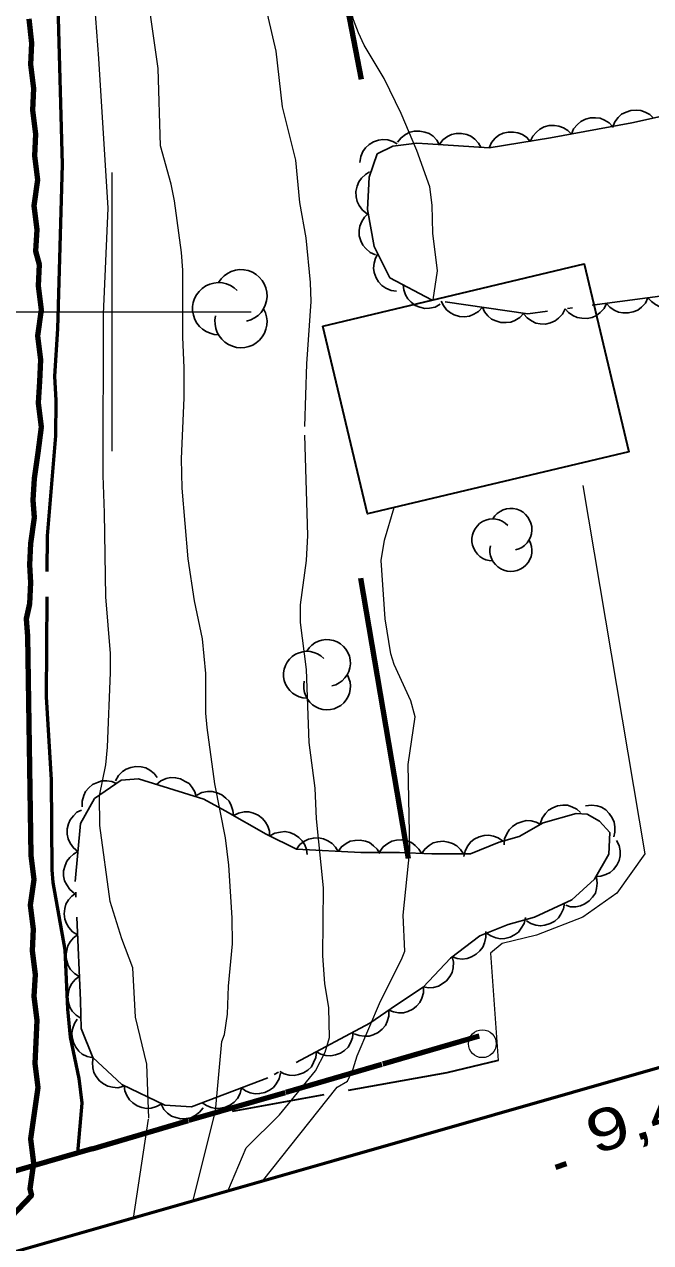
# Model space of a CAD drawing. Extents: x 355726 to 357533, y 5103782 to 5105258.
# Drawn here: x 355996.85 to 356019.34, y 5104766.58 to 5104810.32 of the extents above; entities that cross this region are included whole.
import ezdxf

# ---------------------------------------------------------------- set-up
doc = ezdxf.new("R2010")
doc.units = 0
doc.header["$LTSCALE"] = 0.6
for name, pattern in [('DASH_DOUBLE_DOT', [9.2, 5, -1.2, 0.3, -1.2, 0.3, -1.2]), ('DOT_DASHED', [7.7, 5, -1.2, 0.3, -1.2]), ('LONG_DASHED', [7.5, 6, -1.5])]:
    doc.linetypes.add(name, pattern=pattern)
for name, color, linetype, lineweight in [('1', 7, 'LONG_DASHED', 53), ('19', 7, 'Continuous', 13), ('2', 7, 'LONG_DASHED', 13), ('21', 7, 'LONG_DASHED', 35), ('26', 7, 'Continuous', 35), ('3', 7, 'Continuous', 140), ('31', 7, 'Continuous', 35), ('36', 7, 'Continuous', 13), ('37', 7, 'Continuous', 13), ('4', 7, 'DASH_DOUBLE_DOT', 53), ('44', 7, 'Continuous', 25), ('61', 7, 'Continuous', 13)]:
    doc.layers.add(name, color=color, linetype=linetype, lineweight=lineweight)

msp = doc.modelspace()

# ---------------------------------------------------------------- linework, layer by layer
at = {"layer": '1', "linetype": 'Continuous'}
msp.add_lwpolyline([(355997.94, 5104797.69), (355998.05, 5104799.39), (355998.22, 5104805.29), (355998.06, 5104810.98), (355997.62, 5104818.63), (355997.1, 5104824.92), (355995.93, 5104844.99)], dxfattribs=at)
at = {"layer": '1'}
msp.add_lwpolyline([(355998.77, 5104769.8), (355998.92, 5104771.59), (355998.82, 5104772.47), (355998.51, 5104773.95), (355998.41, 5104774.96), (355998.32, 5104777.09), (355997.89, 5104779.51), (355997.85, 5104779.96), (355997.82, 5104783.19), (355997.65, 5104786.17), (355997.68, 5104791.96), (355997.98, 5104795.54), (355997.99, 5104796.82), (355997.94, 5104797.69)], dxfattribs=at)
at = {"layer": '19'}
msp.add_lwpolyline([(356016.91, 5104793.76), (356019.14, 5104780.54), (356018.13, 5104779.12), (356016.91, 5104778.26), (356015.24, 5104777.62), (356014.01, 5104777.32), (356013.59, 5104776.97), (356013.87, 5104773.12)], dxfattribs=at)
at = {"layer": '2', "linetype": 'Continuous'}
for points in [[(356001.74, 5104805.96), (356001.66, 5104808.74), (356001.18, 5104812.1), (356000.77, 5104816.82), (356000.68, 5104818.77), (356000.36, 5104822.94), (356000.01, 5104826.54), (355999.14, 5104833.42), (355998.95, 5104838.52), (355998.64, 5104842.19), (355998.45, 5104845.89)], [(355999.73, 5104792.78), (355999.68, 5104794.12), (355999.69, 5104799.92), (355999.86, 5104803.72), (355999.53, 5104809.1), (355998.73, 5104819.64), (355998.27, 5104827.59), (355997.41, 5104836.97), (355996.85, 5104844.58)], [(356011.53, 5104800.43), (356011.69, 5104801.47), (356011.52, 5104802.82), (356011.5, 5104803.83), (356011.41, 5104804.49), (356010.95, 5104805.79), (356010.38, 5104807.12), (356009.77, 5104808.38), (356009.06, 5104809.57), (356008.85, 5104810.01), (356008.67, 5104810.48), (356008.4, 5104811.5), (356008.14, 5104813.19), (356008.56, 5104814.63), (356003.08, 5104844.13)], [(356005.4, 5104768.78), (356008.08, 5104772.16), (356008.46, 5104772.38), (356008.66, 5104772.82), (356008.8, 5104773.29), (356009.64, 5104775.25), (356010.4, 5104776.74), (356010.51, 5104777.04), (356010.46, 5104778.34), (356010.7, 5104780.67), (356010.63, 5104783.74), (356010.89, 5104785.46), (356010.73, 5104786.03), (356010.13, 5104787.33), (356010.01, 5104787.72), (356009.81, 5104788.98), (356009.67, 5104791.07), (356009.78, 5104791.8), (356010.13, 5104792.97)]]:
    msp.add_lwpolyline(points, dxfattribs=at)
at = {"layer": '2'}
for points in [[(356004.16, 5104768.42), (356004.82, 5104769.98), (356006.01, 5104771.16), (356007.31, 5104772.74), (356007.66, 5104773.42), (356007.81, 5104773.94), (356007.78, 5104775.01), (356007.64, 5104775.88), (356007.57, 5104776.88), (356007.6, 5104779.32), (356007.34, 5104781.79), (356007.29, 5104782.9), (356007.08, 5104784.53), (356006.98, 5104787.15), (356006.77, 5104788.84), (356006.77, 5104789.48), (356006.98, 5104791.07), (356007.03, 5104791.97), (356006.92, 5104795.88), (356006.99, 5104798.13), (356007.15, 5104800.37), (356007.13, 5104801.05), (356006.97, 5104802.66), (356006.74, 5104803.92), (356006.6, 5104805.44), (356006.12, 5104807.36), (356005.9, 5104809.36), (356005.46, 5104811.22)], [(356002.9, 5104768.05), (356003.72, 5104771.3), (356003.94, 5104773.8), (356004.04, 5104774.05), (356004.15, 5104774.78), (356004.18, 5104775.79), (356004.32, 5104777.3), (356004.31, 5104778.24), (356004.19, 5104780.13), (356004.07, 5104781.11), (356003.69, 5104783.05), (356003.42, 5104785.07), (356003.37, 5104785.59), (356003.37, 5104787.01), (356003.25, 5104788.26), (356002.96, 5104789.62), (356002.73, 5104791.13), (356002.52, 5104793.67), (356002.49, 5104794.72), (356002.59, 5104796.91), (356002.59, 5104797.99), (356002.54, 5104799.09), (356002.54, 5104801.5), (356002.49, 5104802.13), (356002.24, 5104803.98), (356002.12, 5104804.58), (356001.74, 5104805.96)], [(356000.77, 5104767.45), (356001.32, 5104771.05), (356001.25, 5104772.98), (356000.84, 5104774.67), (356000.74, 5104776.45), (356000.35, 5104777.48), (355999.93, 5104778.82), (355999.56, 5104781.55), (355999.55, 5104782.62), (355999.77, 5104783.73), (355999.83, 5104784.37), (355999.94, 5104787.05), (355999.94, 5104787.73), (355999.78, 5104789.76), (355999.73, 5104792.78)]]:
    msp.add_lwpolyline(points, dxfattribs=at)
at = {"layer": '21', "linetype": 'Continuous', "lineweight": 53}
msp.add_lwpolyline([(356265.12, 5104834.88), (356257.59, 5104833.43), (356249.24, 5104831.48), (356241.54, 5104829.79), (356235.3, 5104828.24), (356228.28, 5104826), (356220.13, 5104823.86), (356211.31, 5104821.8), (356200.68, 5104819.37), (356190.43, 5104816.84), (356179.84, 5104814.21), (356168.92, 5104811.4), (356156.43, 5104808.45), (356123.02, 5104799.98), (356103.02, 5104795), (356083.74, 5104790.16), (356066.42, 5104785.94), (356046.6, 5104780.55), (356019.42, 5104772.79), (356007.97, 5104769.51), (355987.34, 5104763.62), (355953.78, 5104754.18)], dxfattribs=at)
at = {"layer": '21', "lineweight": 140}
msp.add_lwpolyline([(355999.28, 5104769.95), (356002.76, 5104770.97), (356006.24, 5104771.98), (356009.73, 5104773), (356013.21, 5104774.01)], dxfattribs=at)
at = {"layer": '21'}
msp.add_lwpolyline([(356013.87, 5104773.12), (356012.03, 5104772.67), (356004.31, 5104771.29)], dxfattribs=at)
at = {"layer": '26', "lineweight": 140}
msp.add_line((355999.28, 5104769.95), (355940.06, 5104752.86), dxfattribs=at)
at = {"layer": '3'}
msp.add_line((356015.94, 5104769.29), (356016.32, 5104769.42), dxfattribs=at)
at = {"layer": '31'}
msp.add_lwpolyline([(356007.57, 5104799.48), (356016.96, 5104801.72), (356018.56, 5104794.97), (356009.17, 5104792.74), (356007.57, 5104799.48)], close=True, dxfattribs=at)
at = {"layer": '36'}
msp.add_circle((356013.299, 5104773.72), 0.5, dxfattribs=at)
at = {"layer": '37', "lineweight": 90}
for p, q in [((356008.96, 5104808.34), (356001.72, 5104846.13)), ((356010.65, 5104780.37), (356008.93, 5104790.43))]:
    msp.add_line(p, q, dxfattribs=at)
at = {"layer": '4', "linetype": 'Continuous', "lineweight": 90}
msp.add_lwpolyline([(355997.01, 5104810.52), (355997.11, 5104809.65), (355997.07, 5104808.88), (355997.18, 5104808.02), (355997.14, 5104807.24), (355997.25, 5104806.38), (355997.21, 5104805.6), (355997.32, 5104804.74), (355997.19, 5104803.81), (355997.3, 5104802.95), (355997.25, 5104802.18), (355997.38, 5104801.7), (355997.34, 5104800.93), (355997.45, 5104800.07), (355997.32, 5104799.14), (355997.43, 5104798.28), (355997.39, 5104797.5), (355997.35, 5104796.73), (355997.45, 5104795.86), (355997.33, 5104794.94), (355997.2, 5104794.01), (355997.15, 5104793.24), (355997.2, 5104792.61), (355997.07, 5104791.68), (355997.03, 5104790.91), (355997.07, 5104790.28), (355997.03, 5104789.51), (355996.92, 5104788.97), (355996.96, 5104788.35), (355997.08, 5104780.48), (355997.19, 5104779.62), (355997.06, 5104778.7), (355997.17, 5104777.83), (355997.13, 5104777.06), (355997.24, 5104776.2), (355997.19, 5104775.42), (355997.3, 5104774.56), (355997.26, 5104773.78), (355997.22, 5104773.01), (355997.33, 5104772.15), (355997.2, 5104771.22), (355997.07, 5104770.3), (355997.18, 5104769.43), (355997.05, 5104768.51), (355997.11, 5104768.27), (355996.12, 5104767.24)], dxfattribs=at)
at = {"layer": '44', "linetype": 'DOT_DASHED'}
msp.add_lwpolyline([(356020.22, 5104800.63), (356014.93, 5104799.93), (356011.47, 5104800.43), (356009.98, 5104801.22), (356009.41, 5104802.34), (356009.17, 5104803.67), (356009.24, 5104804.83), (356009.52, 5104805.67), (356010.08, 5104805.95), (356010.95, 5104806.05), (356011.34, 5104806.03), (356013.54, 5104805.89), (356015.75, 5104806.24), (356018.67, 5104806.78), (356021.44, 5104807.41)], dxfattribs=at)
at = {"layer": '44'}
for points in [[(356017.98, 5104806.62), (356018.06, 5104806.82), (356018.18, 5104806.98), (356018.3, 5104807.09), (356018.46, 5104807.17), (356018.63, 5104807.23), (356018.82, 5104807.24), (356018.99, 5104807.23), (356019.15, 5104807.17), (356019.31, 5104807.08), (356019.44, 5104806.96)], [(356016.5, 5104806.38), (356016.58, 5104806.57), (356016.72, 5104806.72), (356016.84, 5104806.83), (356017, 5104806.91), (356017.18, 5104806.96), (356017.37, 5104806.96), (356017.53, 5104806.95), (356017.69, 5104806.88), (356017.85, 5104806.78), (356017.97, 5104806.65)], [(356010.25, 5104806.09), (356010.38, 5104806.25), (356010.54, 5104806.37), (356010.69, 5104806.45), (356010.86, 5104806.49), (356011.05, 5104806.49), (356011.23, 5104806.45), (356011.39, 5104806.4), (356011.53, 5104806.3), (356011.66, 5104806.16), (356011.75, 5104806.01)], [(356011.75, 5104806), (356011.88, 5104806.17), (356012.05, 5104806.29), (356012.19, 5104806.36), (356012.36, 5104806.4), (356012.55, 5104806.4), (356012.74, 5104806.36), (356012.89, 5104806.3), (356013.03, 5104806.2), (356013.16, 5104806.06), (356013.25, 5104805.91)], [(356013.54, 5104805.89), (356013.63, 5104806.08), (356013.76, 5104806.23), (356013.89, 5104806.34), (356014.05, 5104806.41), (356014.23, 5104806.45), (356014.42, 5104806.45), (356014.58, 5104806.43), (356014.74, 5104806.36), (356014.9, 5104806.26), (356015.02, 5104806.12)], [(356015.02, 5104806.11), (356015.11, 5104806.3), (356015.24, 5104806.45), (356015.36, 5104806.56), (356015.52, 5104806.64), (356015.7, 5104806.69), (356015.89, 5104806.69), (356016.05, 5104806.67), (356016.22, 5104806.61), (356016.37, 5104806.51), (356016.5, 5104806.38)], [(356008.9, 5104805.36), (356008.93, 5104805.57), (356009.01, 5104805.75), (356009.1, 5104805.89), (356009.23, 5104806.01), (356009.39, 5104806.1), (356009.57, 5104806.16), (356009.73, 5104806.19), (356009.91, 5104806.17), (356010.08, 5104806.12), (356010.24, 5104806.03)], [(356009.16, 5104803.52), (356009, 5104803.65), (356008.88, 5104803.82), (356008.8, 5104803.96), (356008.77, 5104804.13), (356008.76, 5104804.32), (356008.8, 5104804.51), (356008.86, 5104804.66), (356008.96, 5104804.8), (356009.1, 5104804.93), (356009.25, 5104805.02)], [(356009.46, 5104802.05), (356009.27, 5104802.13), (356009.12, 5104802.27), (356009.01, 5104802.39), (356008.93, 5104802.55), (356008.88, 5104802.73), (356008.88, 5104802.92), (356008.9, 5104803.08), (356008.97, 5104803.24), (356009.07, 5104803.4), (356009.2, 5104803.53)], [(356010.22, 5104800.74), (356010.02, 5104800.77), (356009.83, 5104800.85), (356009.69, 5104800.94), (356009.57, 5104801.07), (356009.48, 5104801.22), (356009.42, 5104801.41), (356009.39, 5104801.57), (356009.41, 5104801.74), (356009.46, 5104801.92), (356009.54, 5104802.08)], [(356011.78, 5104800.27), (356011.6, 5104800.17), (356011.4, 5104800.13), (356011.23, 5104800.12), (356011.06, 5104800.16), (356010.89, 5104800.23), (356010.74, 5104800.35), (356010.62, 5104800.46), (356010.54, 5104800.61), (356010.48, 5104800.79), (356010.46, 5104800.97)], [(356020.74, 5104800.7), (356020.64, 5104800.51), (356020.5, 5104800.36), (356020.37, 5104800.26), (356020.21, 5104800.19), (356020.03, 5104800.15), (356019.84, 5104800.16), (356019.68, 5104800.18), (356019.52, 5104800.26), (356019.37, 5104800.37), (356019.25, 5104800.5)], [(356013.3, 5104800.17), (356013.16, 5104800.01), (356012.99, 5104799.91), (356012.84, 5104799.84), (356012.66, 5104799.82), (356012.48, 5104799.83), (356012.29, 5104799.89), (356012.15, 5104799.96), (356012.01, 5104800.07), (356011.9, 5104800.22), (356011.82, 5104800.38)], [(356017.76, 5104800.3), (356017.67, 5104800.12), (356017.53, 5104799.97), (356017.4, 5104799.87), (356017.24, 5104799.8), (356017.06, 5104799.76), (356016.87, 5104799.77), (356016.7, 5104799.79), (356016.55, 5104799.87), (356016.39, 5104799.97), (356016.27, 5104800.11)], [(356019.25, 5104800.5), (356019.16, 5104800.31), (356019.02, 5104800.17), (356018.89, 5104800.06), (356018.72, 5104800), (356018.54, 5104799.96), (356018.35, 5104799.96), (356018.19, 5104799.99), (356018.03, 5104800.06), (356017.88, 5104800.17), (356017.76, 5104800.3)], [(356014.79, 5104799.95), (356014.65, 5104799.8), (356014.47, 5104799.69), (356014.32, 5104799.63), (356014.15, 5104799.61), (356013.96, 5104799.62), (356013.78, 5104799.68), (356013.63, 5104799.74), (356013.5, 5104799.86), (356013.38, 5104800), (356013.3, 5104800.17)], [(356016.27, 5104800.11), (356016.18, 5104799.92), (356016.04, 5104799.77), (356015.91, 5104799.67), (356015.75, 5104799.6), (356015.57, 5104799.56), (356015.38, 5104799.57), (356015.22, 5104799.59), (356015.06, 5104799.67), (356014.91, 5104799.78), (356014.79, 5104799.91)], [(356000.12, 5104783.16), (356000.23, 5104783.35), (356000.37, 5104783.49), (356000.51, 5104783.58), (356000.67, 5104783.64), (356000.85, 5104783.67), (356001.05, 5104783.66), (356001.21, 5104783.62), (356001.36, 5104783.54), (356001.51, 5104783.42), (356001.62, 5104783.28)], [(356001.59, 5104783.03), (356001.75, 5104783.16), (356001.94, 5104783.24), (356002.1, 5104783.28), (356002.28, 5104783.27), (356002.46, 5104783.23), (356002.63, 5104783.14), (356002.77, 5104783.06), (356002.88, 5104782.92), (356002.97, 5104782.76), (356003.02, 5104782.59)], [(355998.92, 5104782.22), (355998.92, 5104782.43), (355998.98, 5104782.63), (355999.04, 5104782.78), (355999.16, 5104782.91), (355999.3, 5104783.03), (355999.48, 5104783.1), (355999.63, 5104783.16), (355999.81, 5104783.16), (355999.99, 5104783.13), (356000.16, 5104783.06)], [(356003.05, 5104782.64), (356003.23, 5104782.74), (356003.43, 5104782.77), (356003.6, 5104782.78), (356003.77, 5104782.73), (356003.94, 5104782.66), (356004.09, 5104782.54), (356004.2, 5104782.43), (356004.28, 5104782.27), (356004.34, 5104782.09), (356004.36, 5104781.91)], [(356017.01, 5104782.26), (356017.22, 5104782.29), (356017.42, 5104782.26), (356017.58, 5104782.21), (356017.73, 5104782.12), (356017.86, 5104781.99), (356017.96, 5104781.83), (356018.04, 5104781.68), (356018.06, 5104781.51), (356018.06, 5104781.32), (356018.02, 5104781.15)], [(355998.77, 5104780.62), (355998.61, 5104780.75), (355998.5, 5104780.92), (355998.42, 5104781.07), (355998.39, 5104781.24), (355998.39, 5104781.43), (355998.44, 5104781.61), (355998.5, 5104781.76), (355998.61, 5104781.9), (355998.74, 5104782.03), (355998.9, 5104782.11)], [(356004.36, 5104781.91), (356004.54, 5104782), (356004.74, 5104782.04), (356004.91, 5104782.04), (356005.08, 5104782), (356005.25, 5104781.92), (356005.4, 5104781.8), (356005.51, 5104781.68), (356005.59, 5104781.53), (356005.65, 5104781.35), (356005.66, 5104781.17)], [(356015.38, 5104781.62), (356015.45, 5104781.82), (356015.57, 5104781.98), (356015.68, 5104782.1), (356015.83, 5104782.19), (356016, 5104782.26), (356016.19, 5104782.28), (356016.36, 5104782.28), (356016.52, 5104782.22), (356016.69, 5104782.14), (356016.83, 5104782.02)], [(356014.08, 5104780.86), (356014.1, 5104781.07), (356014.18, 5104781.26), (356014.26, 5104781.4), (356014.38, 5104781.52), (356014.54, 5104781.63), (356014.72, 5104781.69), (356014.87, 5104781.73), (356015.05, 5104781.72), (356015.23, 5104781.67), (356015.39, 5104781.59)], [(356005.67, 5104781.18), (356005.85, 5104781.28), (356006.05, 5104781.32), (356006.21, 5104781.34), (356006.38, 5104781.3), (356006.55, 5104781.23), (356006.71, 5104781.12), (356006.83, 5104781.01), (356006.92, 5104780.86), (356006.98, 5104780.69), (356007.01, 5104780.51)], [(356006.62, 5104780.7), (356006.75, 5104780.87), (356006.91, 5104780.99), (356007.06, 5104781.06), (356007.23, 5104781.1), (356007.41, 5104781.11), (356007.6, 5104781.07), (356007.75, 5104781.01), (356007.9, 5104780.91), (356008.02, 5104780.78), (356008.12, 5104780.62)], [(356008.12, 5104780.62), (356008.24, 5104780.79), (356008.41, 5104780.91), (356008.55, 5104780.99), (356008.73, 5104781.02), (356008.91, 5104781.03), (356009.1, 5104780.99), (356009.25, 5104780.94), (356009.39, 5104780.83), (356009.52, 5104780.7), (356009.62, 5104780.55)], [(356009.62, 5104780.62), (356009.74, 5104780.79), (356009.91, 5104780.91), (356010.05, 5104780.99), (356010.22, 5104781.03), (356010.41, 5104781.04), (356010.59, 5104781), (356010.75, 5104780.94), (356010.89, 5104780.84), (356011.02, 5104780.71), (356011.12, 5104780.56)], [(356011.12, 5104780.54), (356011.23, 5104780.71), (356011.39, 5104780.84), (356011.53, 5104780.93), (356011.7, 5104780.97), (356011.89, 5104780.99), (356012.07, 5104780.96), (356012.23, 5104780.91), (356012.38, 5104780.82), (356012.51, 5104780.69), (356012.62, 5104780.54)], [(356012.64, 5104780.44), (356012.68, 5104780.64), (356012.78, 5104780.82), (356012.87, 5104780.96), (356013.01, 5104781.06), (356013.18, 5104781.15), (356013.37, 5104781.19), (356013.53, 5104781.21), (356013.7, 5104781.17), (356013.87, 5104781.11), (356014.02, 5104781.01)], [(356018.12, 5104781.02), (356018.21, 5104780.84), (356018.25, 5104780.64), (356018.25, 5104780.47), (356018.21, 5104780.3), (356018.13, 5104780.13), (356018.01, 5104779.98), (356017.89, 5104779.87), (356017.74, 5104779.79), (356017.56, 5104779.73), (356017.38, 5104779.72)], [(355998.64, 5104779.13), (355998.48, 5104779.26), (355998.37, 5104779.43), (355998.29, 5104779.57), (355998.26, 5104779.75), (355998.26, 5104779.93), (355998.31, 5104780.12), (355998.37, 5104780.27), (355998.48, 5104780.41), (355998.62, 5104780.53), (355998.77, 5104780.62)], [(356017.4, 5104779.7), (356017.43, 5104779.49), (356017.4, 5104779.29), (356017.36, 5104779.13), (356017.26, 5104778.98), (356017.14, 5104778.85), (356016.98, 5104778.74), (356016.83, 5104778.67), (356016.66, 5104778.64), (356016.47, 5104778.64), (356016.3, 5104778.69)], [(355998.76, 5104777.63), (355998.58, 5104777.74), (355998.45, 5104777.89), (355998.36, 5104778.03), (355998.3, 5104778.19), (355998.28, 5104778.38), (355998.3, 5104778.57), (355998.34, 5104778.73), (355998.43, 5104778.88), (355998.55, 5104779.02), (355998.7, 5104779.12)], [(356016.25, 5104778.76), (356016.21, 5104778.56), (356016.12, 5104778.37), (356016.03, 5104778.24), (356015.9, 5104778.12), (356015.74, 5104778.03), (356015.55, 5104777.98), (356015.39, 5104777.95), (356015.22, 5104777.98), (356015.04, 5104778.04), (356014.89, 5104778.13)], [(356014.85, 5104778.25), (356014.8, 5104778.04), (356014.7, 5104777.87), (356014.6, 5104777.73), (356014.46, 5104777.63), (356014.3, 5104777.54), (356014.11, 5104777.5), (356013.95, 5104777.49), (356013.78, 5104777.52), (356013.6, 5104777.59), (356013.45, 5104777.69)], [(355998.82, 5104776.13), (355998.65, 5104776.24), (355998.51, 5104776.39), (355998.42, 5104776.53), (355998.37, 5104776.69), (355998.34, 5104776.88), (355998.37, 5104777.07), (355998.41, 5104777.23), (355998.5, 5104777.38), (355998.62, 5104777.52), (355998.76, 5104777.63)], [(356013.42, 5104777.75), (356013.43, 5104777.54), (356013.38, 5104777.34), (356013.32, 5104777.19), (356013.21, 5104777.05), (356013.08, 5104776.93), (356012.91, 5104776.84), (356012.76, 5104776.78), (356012.58, 5104776.76), (356012.4, 5104776.78), (356012.23, 5104776.84)], [(356012.22, 5104776.85), (356012.26, 5104776.65), (356012.25, 5104776.44), (356012.21, 5104776.28), (356012.13, 5104776.13), (356012.01, 5104775.98), (356011.86, 5104775.87), (356011.72, 5104775.78), (356011.55, 5104775.74), (356011.37, 5104775.73), (356011.19, 5104775.76)], [(355998.89, 5104774.63), (355998.71, 5104774.74), (355998.57, 5104774.89), (355998.48, 5104775.03), (355998.43, 5104775.2), (355998.41, 5104775.38), (355998.43, 5104775.57), (355998.47, 5104775.73), (355998.56, 5104775.88), (355998.68, 5104776.02), (355998.82, 5104776.13)], [(356011.19, 5104775.76), (356011.19, 5104775.55), (356011.13, 5104775.35), (356011.06, 5104775.2), (356010.94, 5104775.07), (356010.8, 5104774.96), (356010.62, 5104774.88), (356010.47, 5104774.83), (356010.29, 5104774.83), (356010.11, 5104774.86), (356009.94, 5104774.92)], [(356009.94, 5104774.92), (356009.94, 5104774.71), (356009.88, 5104774.52), (356009.82, 5104774.37), (356009.7, 5104774.24), (356009.56, 5104774.12), (356009.38, 5104774.04), (356009.23, 5104773.99), (356009.05, 5104773.99), (356008.87, 5104774.01), (356008.7, 5104774.08)], [(355999.32, 5104773.21), (355999.11, 5104773.26), (355998.93, 5104773.35), (355998.8, 5104773.45), (355998.7, 5104773.59), (355998.61, 5104773.76), (355998.57, 5104773.94), (355998.55, 5104774.11), (355998.59, 5104774.28), (355998.65, 5104774.45), (355998.75, 5104774.6)], [(356008.66, 5104774.14), (356008.64, 5104773.93), (356008.57, 5104773.75), (356008.48, 5104773.6), (356008.35, 5104773.48), (356008.2, 5104773.38), (356008.02, 5104773.32), (356007.86, 5104773.29), (356007.68, 5104773.3), (356007.5, 5104773.35), (356007.34, 5104773.43)], [(356000.42, 5104772.19), (356000.21, 5104772.14), (356000.01, 5104772.16), (355999.85, 5104772.19), (355999.69, 5104772.28), (355999.55, 5104772.39), (355999.43, 5104772.54), (355999.35, 5104772.68), (355999.31, 5104772.85), (355999.3, 5104773.04), (355999.32, 5104773.22)], [(356007.34, 5104773.43), (356007.32, 5104773.22), (356007.24, 5104773.04), (356007.16, 5104772.89), (356007.03, 5104772.77), (356006.88, 5104772.67), (356006.7, 5104772.61), (356006.54, 5104772.58), (356006.36, 5104772.59), (356006.18, 5104772.64), (356006.02, 5104772.72)], [(356006.05, 5104772.66), (356006, 5104772.46), (356005.9, 5104772.28), (356005.8, 5104772.15), (356005.65, 5104772.05), (356005.49, 5104771.97), (356005.3, 5104771.93), (356005.14, 5104771.92), (356004.96, 5104771.96), (356004.79, 5104772.03), (356004.65, 5104772.13)], [(356001.79, 5104771.56), (356001.6, 5104771.46), (356001.41, 5104771.41), (356001.24, 5104771.39), (356001.07, 5104771.43), (356000.9, 5104771.49), (356000.74, 5104771.6), (356000.62, 5104771.71), (356000.53, 5104771.86), (356000.46, 5104772.03), (356000.43, 5104772.21)], [(356004.65, 5104772.13), (356004.6, 5104771.93), (356004.5, 5104771.75), (356004.39, 5104771.62), (356004.25, 5104771.52), (356004.08, 5104771.44), (356003.9, 5104771.4), (356003.73, 5104771.39), (356003.56, 5104771.43), (356003.39, 5104771.5), (356003.24, 5104771.6)], [(356003.27, 5104771.42), (356003.14, 5104771.26), (356002.98, 5104771.14), (356002.83, 5104771.06), (356002.66, 5104771.03), (356002.47, 5104771.02), (356002.29, 5104771.07), (356002.13, 5104771.12), (356001.99, 5104771.23), (356001.86, 5104771.36), (356001.77, 5104771.52)]]:
    msp.add_lwpolyline(points, dxfattribs=at)
at = {"layer": '44', "linetype": 'DOT_DASHED'}
msp.add_lwpolyline([(356006.62, 5104780.7), (356008.94, 5104780.58), (356010.33, 5104780.59), (356011.49, 5104780.54), (356012.88, 5104780.54), (356013.91, 5104780.96), (356014.62, 5104781.16), (356015.49, 5104781.65), (356016.67, 5104781.98), (356017.06, 5104781.96), (356017.51, 5104781.71), (356017.88, 5104781.3), (356017.84, 5104780.53), (356017.33, 5104779.63), (356016.52, 5104778.89), (356015.17, 5104778.26), (356014.23, 5104778), (356013.21, 5104777.59), (356012.16, 5104776.79), (356011.18, 5104775.75), (356010.22, 5104775.11), (356009.26, 5104774.46), (356005.59, 5104772.49), (356002.85, 5104771.45), (356001.9, 5104771.51), (356000.35, 5104772.25), (355999.31, 5104773.23), (355998.89, 5104774.26), (355998.86, 5104775.27), (355998.68, 5104779.54), (355998.86, 5104781.63), (355999.37, 5104782.53), (356000.33, 5104783.18), (356000.95, 5104783.23), (356003.3, 5104782.5), (356004.06, 5104782.08), (356005.54, 5104781.24)], close=True, dxfattribs=at)
at = {"layer": '44'}
for centre, radius, start, end in [((356004.631, 5104800.579), 0.936, 282.2692, 149.7263), ((356003.826, 5104800.111), 0.936, 44.1154, 269.804), ((356004.631, 5104799.643), 0.936, 166.9369, 29.6212), ((356014.325, 5104792.184), 0.754, 282.2692, 149.7263), ((356013.676, 5104791.807), 0.754, 44.1154, 269.804), ((356014.325, 5104791.43), 0.754, 166.9369, 29.6212), ((356007.721, 5104787.389), 0.84, 282.2692, 149.7263), ((356006.999, 5104786.969), 0.84, 44.1154, 269.804), ((356007.721, 5104786.549), 0.84, 166.9369, 29.6212)]:
    msp.add_arc(centre, radius, start, end, dxfattribs=at)
at = {"layer": '61'}
for p, q in [((356000, 5104795), (356000, 5104805)), ((355995, 5104800), (356005, 5104800))]:
    msp.add_line(p, q, dxfattribs=at)

# ---------------------------------------------------------------- texts
at = {"layer": '3', "width": 1.35}
msp.add_text('9,4    ', height=1.5, rotation=17.725, dxfattribs=at).set_placement((356017.32, 5104769.73))

doc.saveas('drawing.dxf')
